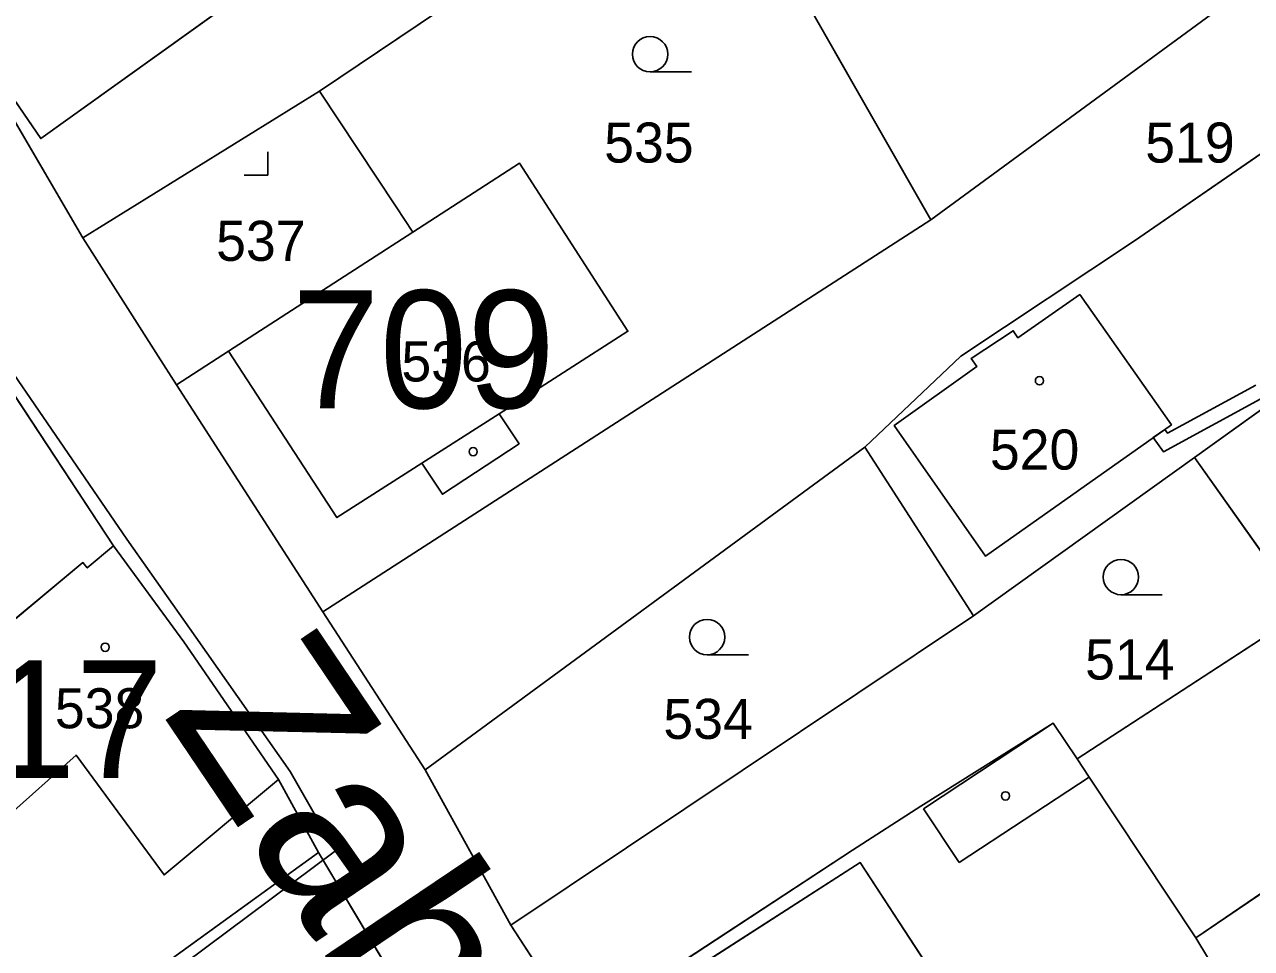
# Model space of a CAD drawing. Extents: x -689422 to -685210, y -987725 to -982160.
# Drawn here: x -687330.8 to -687278.8, y -985467.9 to -985428.7 of the extents above; entities that cross this region are included whole.
import ezdxf

# ---------------------------------------------------------------- set-up
doc = ezdxf.new("R2010")
doc.units = 0
for name, color, linetype in [('KN_Budovy', 7, 'Continuous'), ('KN_Budovy_cisla_domovni', 7, 'Continuous'), ('KN_Hranice_parcel', 7, 'Continuous'), ('KN_Hranice_parcel_vnitrni_kresba', 7, 'Continuous'), ('KN_Parcelni cisla', 7, 'Continuous'), ('KN_Polygon parcely', 7, 'Continuous'), ('KN_Popisy_pomistni nazvy nazvy ulic', 7, 'Continuous'), ('KN_POZEMKY_OSTATNI PLOCHA', 7, 'Continuous'), ('KN_POZEMKY_ZAHRADA', 7, 'Continuous'), ('KN_POZEMKY_ZASTAVENA PLOCHA', 7, 'Continuous'), ('KN_VYUZITI_13_zastavena plocha_zboreniste', 7, 'Continuous'), ('KN_VYUZITI_17_ostatni plocha_ostatni komunikace', 7, 'Continuous'), ('KN_Věcná břemena k části', 7, 'Continuous'), ('KN_Značky budov', 7, 'Continuous'), ('KN_Značky kultur', 7, 'Continuous')]:
    doc.layers.add(name, color=color, linetype=linetype)

msp = doc.modelspace()

# ---------------------------------------------------------------- linework, layer by layer
at = {"layer": 'KN_Budovy'}
for points in [[(-687297.27, -985411.4), (-687302.9, -985403.79), (-687308.55, -985407.89), (-687334.67, -985426.84), (-687330.11, -985433.5), (-687303.5, -985414.42), (-687302.59, -985415.67), (-687299.16, -985413.17), (-687299.37, -985412.85)], [(-687301.8, -985420.38), (-687292.36, -985436.95), (-687267.18, -985418.48), (-687271.82, -985412.21), (-687274.1, -985413.94), (-687274.48, -985413.43), (-687282.46, -985419.32), (-687284.84, -985416.1), (-687290.69, -985420.44), (-687288.57, -985423.83), (-687291.58, -985425.99), (-687295.73, -985419.1), (-687296.86, -985417.23)], [(-687309.8, -985434.55), (-687314.32, -985437.47), (-687322.14, -985442.52), (-687317.55, -985449.59), (-687313.94, -985447.28), (-687310.67, -985445.19), (-687305.2, -985441.68)], [(-687282.15, -985445.65), (-687286.04, -985440.12), (-687288.66, -985441.96), (-687288.86, -985441.66), (-687290.64, -985442.83), (-687290.41, -985443.18), (-687293.91, -985445.68), (-687290.04, -985451.22)], [(-687328.61, -985459.67), (-687324.88, -985464.75), (-687320.02, -985460.7), (-687324.04, -985454.86), (-687327.03, -985450.79), (-687328.14, -985451.72), (-687328.32, -985451.5), (-687332.82, -985455.23), (-687332.59, -985455.52), (-687335.18, -985458.05), (-687338.03, -985461.09), (-687336.28, -985462.92), (-687333.59, -985460.35), (-687331.64, -985462.39)], [(-687302.56, -985478.72), (-687290.87, -985471.09), (-687295.35, -985464.23), (-687307.02, -985471.73)]]:
    msp.add_lwpolyline(points, close=True, dxfattribs=at)
at = {"layer": 'KN_Hranice_parcel'}
for p, q in [((-687267.18, -985418.48), (-687292.36, -985436.95)), ((-687318.29, -985431.49), (-687301.8, -985420.38)), ((-687301.8, -985420.38), (-687292.36, -985436.95)), ((-687328.33, -985437.72), (-687334.67, -985426.84)), ((-687328.33, -985437.72), (-687318.29, -985431.49)), ((-687292.36, -985436.95), (-687318.15, -985453.59)), ((-687314.32, -985437.47), (-687322.14, -985442.52)), ((-687335.48, -985437.93), (-687327.03, -985450.79)), ((-687322.14, -985442.52), (-687324.35, -985443.95)), ((-687318.15, -985453.59), (-687324.35, -985443.95)), ((-687313.8, -985460.3), (-687295.16, -985446.6)), ((-687295.16, -985446.6), (-687290.54, -985453.75)), ((-687281.17, -985447.03), (-687290.54, -985453.75)), ((-687281.17, -985447.03), (-687276.55, -985453.57)), ((-687313.8, -985460.3), (-687318.15, -985453.59)), ((-687290.54, -985453.75), (-687310.17, -985466.89)), ((-687276.55, -985453.57), (-687286.15, -985459.82)), ((-687261.06, -985453.74), (-687281.11, -985467.43)), ((-687310.17, -985466.89), (-687313.8, -985460.3)), ((-687320.02, -985460.7), (-687318.33, -985463.8)), ((-687318.33, -985463.8), (-687339.5, -985479.13)), ((-687307.29, -985471.32), (-687310.17, -985466.89))]:
    msp.add_line(p, q, dxfattribs=at)
for points in [[(-687252.37, -985416.45), (-687267.92, -985426.95), (-687283.72, -985437.84), (-687291.08, -985442.73), (-687295.16, -985446.6)], [(-687246.47, -985421.84), (-687257.81, -985430.29), (-687281.17, -985447.03)], [(-687318.29, -985431.49), (-687315.03, -985436.4), (-687314.32, -985437.47)], [(-687314.32, -985437.47), (-687309.8, -985434.55), (-687305.2, -985441.68), (-687310.67, -985445.19), (-687309.82, -985446.45), (-687313.07, -985448.6), (-687313.94, -985447.28), (-687317.55, -985449.59), (-687322.14, -985442.52)], [(-687324.35, -985443.95), (-687325.13, -985442.74), (-687328.33, -985437.72)], [(-687290.64, -985442.83), (-687288.86, -985441.66), (-687288.66, -985441.96), (-687286.04, -985440.12), (-687282.15, -985445.65), (-687290.04, -985451.22), (-687293.91, -985445.68), (-687290.41, -985443.18), (-687290.64, -985442.83)], [(-687327.03, -985450.79), (-687328.14, -985451.72), (-687328.32, -985451.5), (-687332.82, -985455.23), (-687332.59, -985455.52), (-687335.18, -985458.05), (-687338.03, -985461.09)], [(-687327.03, -985450.79), (-687324.04, -985454.86), (-687320.02, -985460.7)], [(-687307.29, -985471.32), (-687295.68, -985463.7), (-687292.78, -985461.83), (-687287.17, -985458.31), (-687286.15, -985459.82)], [(-687338.03, -985461.09), (-687336.28, -985462.92), (-687333.59, -985460.35), (-687331.64, -985462.39), (-687328.61, -985459.67), (-687324.88, -985464.75), (-687320.02, -985460.7)], [(-687286.15, -985459.82), (-687285.64, -985460.6), (-687281.11, -985467.43)], [(-687318.33, -985463.8), (-687305.32, -985485.54), (-687303.17, -985490.44)], [(-687281.11, -985467.43), (-687280.58, -985468.32), (-687300.39, -985481.62)]]:
    msp.add_lwpolyline(points, dxfattribs=at)
at = {"layer": 'KN_Hranice_parcel_vnitrni_kresba'}
for p, q in [((-687303.5, -985414.42), (-687330.11, -985433.5)), ((-687334.67, -985426.84), (-687330.11, -985433.5)), ((-687313.94, -985447.28), (-687310.67, -985445.19)), ((-687287.17, -985458.31), (-687292.66, -985461.95)), ((-687291.15, -985464.23), (-687285.64, -985460.6)), ((-687292.66, -985461.95), (-687291.15, -985464.23)), ((-687307.02, -985471.73), (-687295.35, -985464.23)), ((-687295.35, -985464.23), (-687290.87, -985471.09))]:
    msp.add_line(p, q, dxfattribs=at)
msp.add_lwpolyline([(-687338.67, -985479.45), (-687317.6, -985463.73), (-687319.53, -985460.37), (-687323.53, -985454.66), (-687326.46, -985450.51), (-687335.17, -985437.8)], dxfattribs=at)
at = {"layer": 'KN_Polygon parcely'}
for points in [[(-687328.33, -985437.72), (-687318.29, -985431.49), (-687301.8, -985420.38), (-687296.86, -985417.23), (-687295.73, -985419.1), (-687293.15, -985416.98), (-687297.27, -985411.4), (-687302.9, -985403.79), (-687308.55, -985407.89), (-687334.67, -985426.84)], [(-687295.73, -985419.1), (-687296.86, -985417.23), (-687301.8, -985420.38), (-687292.36, -985436.95), (-687267.18, -985418.48), (-687271.82, -985412.21), (-687274.1, -985413.94), (-687274.48, -985413.43), (-687276.4, -985410.9), (-687274.36, -985409.36), (-687276.41, -985406.62), (-687277.9, -985404.47), (-687279.06, -985405.42), (-687293.15, -985416.98)], [(-687295.16, -985446.6), (-687291.08, -985442.73), (-687283.72, -985437.84), (-687267.92, -985426.95), (-687252.37, -985416.45), (-687256.76, -985410.71), (-687267.18, -985418.48), (-687292.36, -985436.95), (-687318.15, -985453.59), (-687313.8, -985460.3)], [(-687290.54, -985453.75), (-687281.17, -985447.03), (-687257.81, -985430.29), (-687246.47, -985421.84), (-687251.19, -985415.65), (-687252.37, -985416.45), (-687267.92, -985426.95), (-687283.72, -985437.84), (-687291.08, -985442.73), (-687295.16, -985446.6)], [(-687305.2, -985441.68), (-687310.67, -985445.19), (-687309.82, -985446.45), (-687313.07, -985448.6), (-687313.94, -985447.28), (-687317.55, -985449.59), (-687322.14, -985442.52), (-687324.35, -985443.95), (-687318.15, -985453.59), (-687292.36, -985436.95), (-687301.8, -985420.38), (-687318.29, -985431.49), (-687315.03, -985436.4), (-687314.32, -985437.47), (-687309.8, -985434.55)], [(-687246.47, -985421.84), (-687257.81, -985430.29), (-687281.17, -985447.03), (-687276.55, -985453.57), (-687264.54, -985445.75), (-687254.04, -985439.19), (-687251.26, -985437.26), (-687249.35, -985435.94), (-687240.7, -985429.63), (-687245.6, -985422.92)], [(-687328.33, -985437.72), (-687325.13, -985442.74), (-687324.35, -985443.95), (-687322.14, -985442.52), (-687314.32, -985437.47), (-687315.03, -985436.4), (-687318.29, -985431.49)], [(-687322.14, -985442.52), (-687317.55, -985449.59), (-687313.94, -985447.28), (-687313.07, -985448.6), (-687309.82, -985446.45), (-687310.67, -985445.19), (-687305.2, -985441.68), (-687309.8, -985434.55), (-687314.32, -985437.47)], [(-687345.7, -985469.69), (-687338.03, -985461.09), (-687335.18, -985458.05), (-687332.59, -985455.52), (-687332.82, -985455.23), (-687328.32, -985451.5), (-687328.14, -985451.72), (-687327.03, -985450.79), (-687335.48, -985437.93), (-687346.17, -985448.96), (-687351.38, -985454.48), (-687354.11, -985457.25)], [(-687290.64, -985442.83), (-687288.86, -985441.66), (-687288.66, -985441.96), (-687286.04, -985440.12), (-687282.15, -985445.65), (-687290.04, -985451.22), (-687293.91, -985445.68), (-687290.41, -985443.18)], [(-687290.64, -985442.83), (-687290.41, -985443.18), (-687293.91, -985445.68), (-687290.04, -985451.22), (-687282.15, -985445.65), (-687286.04, -985440.12), (-687288.66, -985441.96), (-687288.86, -985441.66)], [(-687285.64, -985460.6), (-687281.11, -985467.43), (-687261.06, -985453.74), (-687260.22, -985453.17), (-687262.3, -985449.6), (-687264.54, -985445.75), (-687276.55, -985453.57), (-687286.15, -985459.82)], [(-687313.8, -985460.3), (-687310.17, -985466.89), (-687290.54, -985453.75), (-687295.16, -985446.6)], [(-687310.17, -985466.89), (-687307.29, -985471.32), (-687295.68, -985463.7), (-687292.78, -985461.83), (-687287.17, -985458.31), (-687286.15, -985459.82), (-687276.55, -985453.57), (-687281.17, -985447.03), (-687290.54, -985453.75)], [(-687332.82, -985455.23), (-687332.59, -985455.52), (-687335.18, -985458.05), (-687338.03, -985461.09), (-687336.28, -985462.92), (-687333.59, -985460.35), (-687331.64, -985462.39), (-687328.61, -985459.67), (-687324.88, -985464.75), (-687320.02, -985460.7), (-687324.04, -985454.86), (-687327.03, -985450.79), (-687328.14, -985451.72), (-687328.32, -985451.5)], [(-687281.11, -985467.43), (-687280.58, -985468.32), (-687300.39, -985481.62), (-687292.97, -985488.8), (-687292, -985487.33), (-687254.08, -985464.19), (-687261.06, -985453.74)], [(-687307.29, -985471.32), (-687307.02, -985471.73), (-687302.56, -985478.72), (-687300.39, -985481.62), (-687280.58, -985468.32), (-687281.11, -985467.43), (-687285.64, -985460.6), (-687286.15, -985459.82), (-687287.17, -985458.31), (-687292.78, -985461.83), (-687295.68, -985463.7)], [(-687338.03, -985461.09), (-687345.7, -985469.69), (-687342.88, -985473.59), (-687339.5, -985479.13), (-687318.33, -985463.8), (-687320.02, -985460.7), (-687324.88, -985464.75), (-687328.61, -985459.67), (-687331.64, -985462.39), (-687333.59, -985460.35), (-687336.28, -985462.92)], [(-687318.33, -985463.8), (-687339.5, -985479.13), (-687337.69, -985481.83), (-687341.95, -985485.47), (-687352.62, -985494.58), (-687345.09, -985503.77), (-687340.71, -985510.68), (-687334.53, -985519.12), (-687325.42, -985509.45), (-687324.81, -985508.81), (-687318.58, -985502.07), (-687315.01, -985498.58), (-687316.5, -985493.6), (-687316.69, -985492.97), (-687309.47, -985491.62), (-687303.17, -985490.44), (-687305.32, -985485.54)]]:
    msp.add_lwpolyline(points, close=True, dxfattribs=at)
for points in [[(-687295.59, -985492.97), (-687292.97, -985488.8), (-687300.39, -985481.62), (-687302.56, -985478.72), (-687307.02, -985471.73), (-687307.29, -985471.32), (-687310.17, -985466.89), (-687313.8, -985460.3), (-687318.15, -985453.59), (-687324.35, -985443.95), (-687325.13, -985442.74), (-687328.33, -985437.72), (-687334.67, -985426.84)], [(-687335.48, -985437.93), (-687327.03, -985450.79), (-687324.04, -985454.86), (-687320.02, -985460.7), (-687318.33, -985463.8), (-687305.32, -985485.54), (-687303.17, -985490.44), (-687300.77, -985502.76), (-687300.5, -985509.13), (-687301.09, -985512.23), (-687302.06, -985514.77), (-687306.92, -985525.57), (-687313.45, -985538.28), (-687316.9, -985546.98), (-687322.28, -985560.44), (-687322.9, -985561.87), (-687325.54, -985568.8), (-687326.31, -985570.84), (-687327.64, -985574.33), (-687330, -985583.09), (-687329.53, -985594.93)]]:
    msp.add_lwpolyline(points, dxfattribs=at)
at = {"layer": 'KN_POZEMKY_OSTATNI PLOCHA'}
for p, q in [((-687292.36, -985436.95), (-687267.18, -985418.48)), ((-687334.67, -985426.84), (-687328.33, -985437.72)), ((-687267.92, -985426.95), (-687283.72, -985437.84)), ((-687318.15, -985453.59), (-687292.36, -985436.95)), ((-687327.03, -985450.79), (-687335.48, -985437.93)), ((-687328.33, -985437.72), (-687325.13, -985442.74)), ((-687283.72, -985437.84), (-687291.08, -985442.73)), ((-687325.13, -985442.74), (-687324.35, -985443.95)), ((-687291.08, -985442.73), (-687295.16, -985446.6)), ((-687324.35, -985443.95), (-687318.15, -985453.59)), ((-687295.16, -985446.6), (-687313.8, -985460.3)), ((-687324.04, -985454.86), (-687327.03, -985450.79)), ((-687318.15, -985453.59), (-687313.8, -985460.3)), ((-687313.8, -985460.3), (-687318.15, -985453.59)), ((-687320.02, -985460.7), (-687324.04, -985454.86)), ((-687313.8, -985460.3), (-687310.17, -985466.89)), ((-687318.33, -985463.8), (-687320.02, -985460.7)), ((-687305.32, -985485.54), (-687318.33, -985463.8)), ((-687310.17, -985466.89), (-687307.29, -985471.32))]:
    msp.add_line(p, q, dxfattribs=at)
at = {"layer": 'KN_POZEMKY_ZAHRADA'}
for p, q in [((-687318.29, -985431.49), (-687301.8, -985420.38)), ((-687301.8, -985420.38), (-687292.36, -985436.95)), ((-687283.72, -985437.84), (-687267.92, -985426.95)), ((-687257.81, -985430.29), (-687281.17, -985447.03)), ((-687315.03, -985436.4), (-687318.29, -985431.49)), ((-687309.8, -985434.55), (-687314.32, -985437.47)), ((-687305.2, -985441.68), (-687309.8, -985434.55)), ((-687314.32, -985437.47), (-687315.03, -985436.4)), ((-687292.36, -985436.95), (-687318.15, -985453.59)), ((-687335.48, -985437.93), (-687327.03, -985450.79)), ((-687291.08, -985442.73), (-687283.72, -985437.84)), ((-687286.04, -985440.12), (-687288.66, -985441.96)), ((-687282.15, -985445.65), (-687286.04, -985440.12)), ((-687310.67, -985445.19), (-687305.2, -985441.68)), ((-687288.86, -985441.66), (-687290.64, -985442.83)), ((-687288.66, -985441.96), (-687288.86, -985441.66)), ((-687324.35, -985443.95), (-687322.14, -985442.52)), ((-687322.14, -985442.52), (-687317.55, -985449.59)), ((-687295.16, -985446.6), (-687291.08, -985442.73)), ((-687290.64, -985442.83), (-687290.41, -985443.18)), ((-687290.41, -985443.18), (-687293.91, -985445.68)), ((-687318.15, -985453.59), (-687324.35, -985443.95)), ((-687309.82, -985446.45), (-687310.67, -985445.19)), ((-687293.91, -985445.68), (-687290.04, -985451.22)), ((-687290.04, -985451.22), (-687282.15, -985445.65)), ((-687313.07, -985448.6), (-687309.82, -985446.45)), ((-687313.8, -985460.3), (-687295.16, -985446.6)), ((-687290.54, -985453.75), (-687295.16, -985446.6)), ((-687295.16, -985446.6), (-687290.54, -985453.75)), ((-687281.17, -985447.03), (-687290.54, -985453.75)), ((-687290.54, -985453.75), (-687281.17, -985447.03)), ((-687281.17, -985447.03), (-687276.55, -985453.57)), ((-687317.55, -985449.59), (-687313.94, -985447.28)), ((-687313.94, -985447.28), (-687313.07, -985448.6)), ((-687327.03, -985450.79), (-687328.14, -985451.72)), ((-687328.32, -985451.5), (-687332.82, -985455.23)), ((-687328.14, -985451.72), (-687328.32, -985451.5)), ((-687290.54, -985453.75), (-687310.17, -985466.89)), ((-687310.17, -985466.89), (-687290.54, -985453.75)), ((-687286.15, -985459.82), (-687276.55, -985453.57)), ((-687276.55, -985453.57), (-687286.15, -985459.82)), ((-687261.06, -985453.74), (-687281.11, -985467.43)), ((-687281.11, -985467.43), (-687261.06, -985453.74)), ((-687287.17, -985458.31), (-687292.78, -985461.83)), ((-687286.15, -985459.82), (-687287.17, -985458.31)), ((-687331.64, -985462.39), (-687328.61, -985459.67)), ((-687328.61, -985459.67), (-687324.88, -985464.75)), ((-687285.64, -985460.6), (-687286.15, -985459.82)), ((-687310.17, -985466.89), (-687313.8, -985460.3)), ((-687324.88, -985464.75), (-687320.02, -985460.7)), ((-687320.02, -985460.7), (-687318.33, -985463.8)), ((-687281.11, -985467.43), (-687285.64, -985460.6)), ((-687292.78, -985461.83), (-687295.68, -985463.7)), ((-687318.33, -985463.8), (-687339.5, -985479.13)), ((-687339.5, -985479.13), (-687318.33, -985463.8)), ((-687318.33, -985463.8), (-687305.32, -985485.54)), ((-687295.68, -985463.7), (-687307.29, -985471.32)), ((-687307.29, -985471.32), (-687310.17, -985466.89)), ((-687280.58, -985468.32), (-687281.11, -985467.43))]:
    msp.add_line(p, q, dxfattribs=at)
at = {"layer": 'KN_POZEMKY_ZASTAVENA PLOCHA'}
for p, q in [((-687267.18, -985418.48), (-687292.36, -985436.95)), ((-687301.8, -985420.38), (-687318.29, -985431.49)), ((-687292.36, -985436.95), (-687301.8, -985420.38)), ((-687328.33, -985437.72), (-687334.67, -985426.84)), ((-687281.17, -985447.03), (-687257.81, -985430.29)), ((-687328.33, -985437.72), (-687318.29, -985431.49)), ((-687318.29, -985431.49), (-687328.33, -985437.72)), ((-687318.29, -985431.49), (-687315.03, -985436.4)), ((-687314.32, -985437.47), (-687309.8, -985434.55)), ((-687309.8, -985434.55), (-687305.2, -985441.68)), ((-687315.03, -985436.4), (-687314.32, -985437.47)), ((-687314.32, -985437.47), (-687322.14, -985442.52)), ((-687322.14, -985442.52), (-687314.32, -985437.47)), ((-687325.13, -985442.74), (-687328.33, -985437.72)), ((-687288.66, -985441.96), (-687286.04, -985440.12)), ((-687286.04, -985440.12), (-687282.15, -985445.65)), ((-687305.2, -985441.68), (-687310.67, -985445.19)), ((-687290.64, -985442.83), (-687288.86, -985441.66)), ((-687288.86, -985441.66), (-687288.66, -985441.96)), ((-687324.35, -985443.95), (-687325.13, -985442.74)), ((-687322.14, -985442.52), (-687324.35, -985443.95)), ((-687317.55, -985449.59), (-687322.14, -985442.52)), ((-687290.41, -985443.18), (-687290.64, -985442.83)), ((-687293.91, -985445.68), (-687290.41, -985443.18)), ((-687310.67, -985445.19), (-687309.82, -985446.45)), ((-687290.04, -985451.22), (-687293.91, -985445.68)), ((-687282.15, -985445.65), (-687290.04, -985451.22)), ((-687309.82, -985446.45), (-687313.07, -985448.6)), ((-687276.55, -985453.57), (-687281.17, -985447.03)), ((-687313.94, -985447.28), (-687317.55, -985449.59)), ((-687313.07, -985448.6), (-687313.94, -985447.28)), ((-687328.14, -985451.72), (-687327.03, -985450.79)), ((-687327.03, -985450.79), (-687324.04, -985454.86)), ((-687332.82, -985455.23), (-687328.32, -985451.5)), ((-687328.32, -985451.5), (-687328.14, -985451.72)), ((-687324.04, -985454.86), (-687320.02, -985460.7)), ((-687292.78, -985461.83), (-687287.17, -985458.31)), ((-687287.17, -985458.31), (-687286.15, -985459.82)), ((-687328.61, -985459.67), (-687331.64, -985462.39)), ((-687324.88, -985464.75), (-687328.61, -985459.67)), ((-687286.15, -985459.82), (-687285.64, -985460.6)), ((-687320.02, -985460.7), (-687324.88, -985464.75)), ((-687285.64, -985460.6), (-687281.11, -985467.43)), ((-687295.68, -985463.7), (-687292.78, -985461.83)), ((-687307.29, -985471.32), (-687295.68, -985463.7)), ((-687281.11, -985467.43), (-687280.58, -985468.32))]:
    msp.add_line(p, q, dxfattribs=at)
at = {"layer": 'KN_VYUZITI_13_zastavena plocha_zboreniste'}
for p, q in [((-687328.33, -985437.72), (-687318.29, -985431.49)), ((-687318.29, -985431.49), (-687315.03, -985436.4)), ((-687315.03, -985436.4), (-687314.32, -985437.47)), ((-687314.32, -985437.47), (-687322.14, -985442.52)), ((-687325.13, -985442.74), (-687328.33, -985437.72)), ((-687324.35, -985443.95), (-687325.13, -985442.74)), ((-687322.14, -985442.52), (-687324.35, -985443.95))]:
    msp.add_line(p, q, dxfattribs=at)
at = {"layer": 'KN_VYUZITI_17_ostatni plocha_ostatni komunikace'}
for p, q in [((-687292.36, -985436.95), (-687267.18, -985418.48)), ((-687334.67, -985426.84), (-687328.33, -985437.72)), ((-687267.92, -985426.95), (-687283.72, -985437.84)), ((-687318.15, -985453.59), (-687292.36, -985436.95)), ((-687327.03, -985450.79), (-687335.48, -985437.93)), ((-687328.33, -985437.72), (-687325.13, -985442.74)), ((-687283.72, -985437.84), (-687291.08, -985442.73)), ((-687325.13, -985442.74), (-687324.35, -985443.95)), ((-687291.08, -985442.73), (-687295.16, -985446.6)), ((-687324.35, -985443.95), (-687318.15, -985453.59)), ((-687295.16, -985446.6), (-687313.8, -985460.3)), ((-687324.04, -985454.86), (-687327.03, -985450.79)), ((-687318.15, -985453.59), (-687313.8, -985460.3)), ((-687313.8, -985460.3), (-687318.15, -985453.59)), ((-687320.02, -985460.7), (-687324.04, -985454.86)), ((-687313.8, -985460.3), (-687310.17, -985466.89)), ((-687318.33, -985463.8), (-687320.02, -985460.7)), ((-687305.32, -985485.54), (-687318.33, -985463.8)), ((-687310.17, -985466.89), (-687307.29, -985471.32))]:
    msp.add_line(p, q, dxfattribs=at)
at = {"layer": 'KN_Věcná břemena k části'}
msp.add_lwpolyline([(-687278.57, -985443.97), (-687282.31, -985446.01), (-687282.43, -985445.85), (-687282.92, -985446.19), (-687282.49, -985446.79), (-687278.23, -985444.47)], dxfattribs=at)
at = {"layer": 'KN_Značky budov'}
for centre in [(-687312.907, -985440.609), (-687287.747, -985443.779), (-687311.767, -985446.789), (-687327.377, -985455.089), (-687289.187, -985461.399)]:
    msp.add_circle(centre, 0.175, dxfattribs=at)
at = {"layer": 'KN_Značky kultur'}
for p, q in [((-687304.263, -985430.67), (-687302.513, -985430.67)), ((-687320.48, -985435.06), (-687320.48, -985434.06)), ((-687321.481, -985435.06), (-687320.48, -985435.06)), ((-687284.293, -985452.86), (-687282.543, -985452.86)), ((-687301.843, -985455.41), (-687300.093, -985455.41))]:
    msp.add_line(p, q, dxfattribs=at)
for centre in [(-687304.263, -985429.92), (-687284.293, -985452.11), (-687301.843, -985454.66)]:
    msp.add_circle(centre, 0.75, dxfattribs=at)

# ---------------------------------------------------------------- texts
at = {"layer": 'KN_Budovy_cisla_domovni'}
for s, p in [('709', (-687319.451, -985444.944)), ('17', (-687332.349, -985460.644))]:
    msp.add_text(s, height=5, dxfattribs=at).set_placement(p)
at = {"layer": 'KN_Parcelni cisla'}
for s, p in [('535', (-687306.21, -985434.52)), ('519', (-687283.26, -985434.52)), ('537', (-687322.67, -985438.69)), ('536', (-687314.81, -985443.81)), ('520', (-687289.85, -985447.55)), ('514', (-687285.81, -985456.46)), ('538', (-687329.51, -985458.53)), ('534', (-687303.7, -985458.98))]:
    msp.add_text(s, height=1.7, dxfattribs=at).set_placement(p)
at = {"layer": 'KN_Popisy_pomistni nazvy nazvy ulic'}
msp.add_text('Zahradní', height=7.5, rotation=304, dxfattribs=at).set_placement((-687324.994, -985457.91))

doc.saveas('drawing.dxf')
